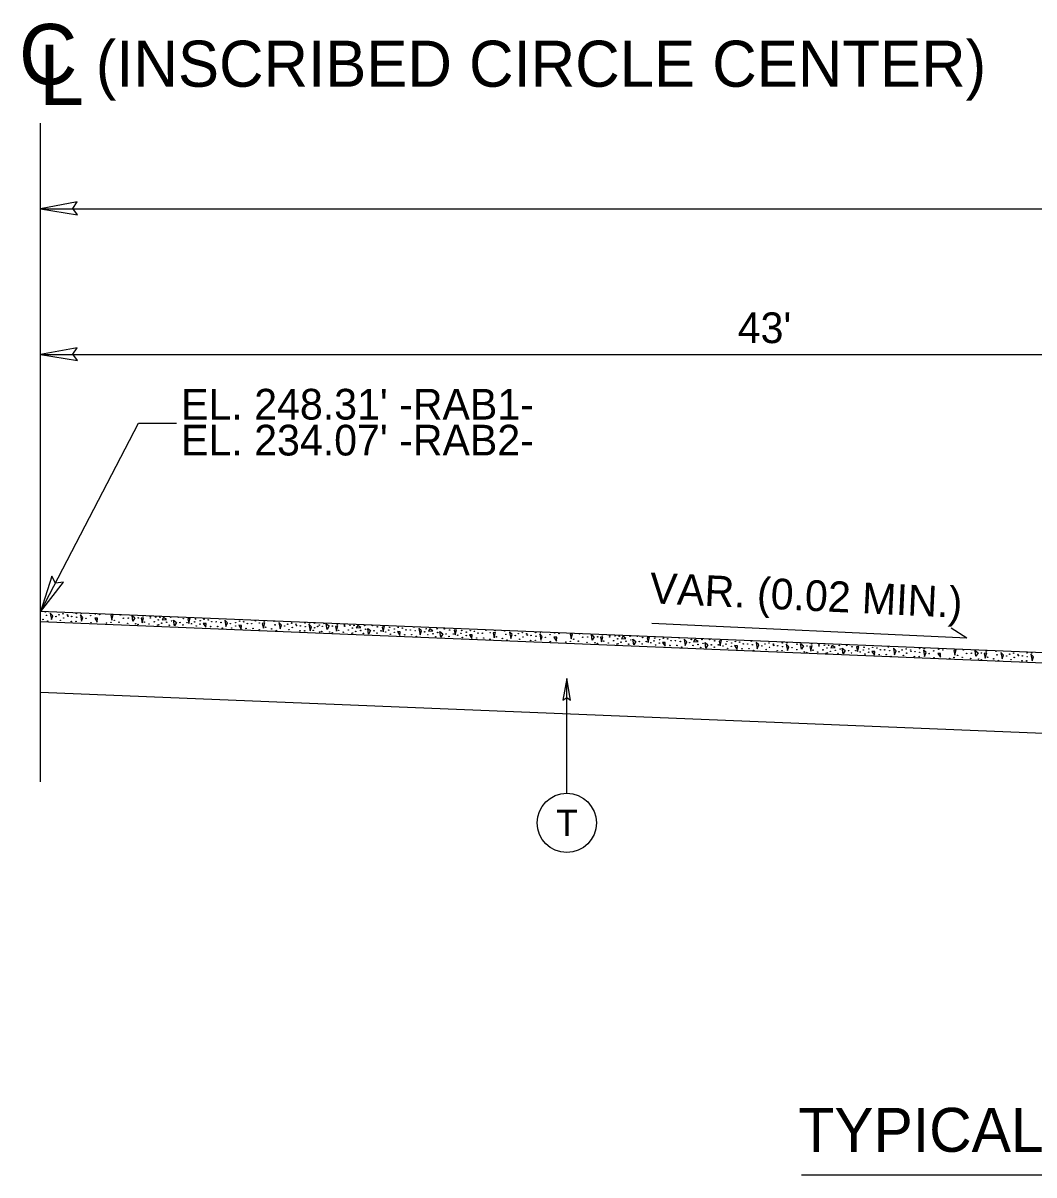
# Model space of a CAD drawing. Extents: x 573748 to 574632, y -54663 to -53209.
# Drawn here: x 574029.8 to 574079.2, y -54519.6 to -54463.4 of the extents above; entities that cross this region are included whole.
import ezdxf

# ---------------------------------------------------------------- set-up
doc = ezdxf.new("R2010")
doc.units = 0
for name, color, linetype in [('Prop Dimension', 7, 'Continuous'), ('Prop Dimension Text', 7, 'Continuous'), ('Prop Terminator CELL', 7, 'Continuous'), ('Typical Arrow Superelevation CELL', 7, 'Continuous'), ('Typical Curb CELL', 7, 'Continuous'), ('Typical ID Circle CELL', 7, 'Continuous'), ('Typical Pavement Slope CELL', 7, 'Continuous'), ('Typical Terminator CELL', 7, 'Continuous'), ('Typical Text Centerline CELL', 7, 'Continuous'), ('Typical Text ID Circle CELL', 7, 'Continuous'), ('Typical Text Label CELL', 7, 'Continuous')]:
    doc.layers.add(name, color=color, linetype=linetype)

# ---------------------------------------------------------------- blocks, each defined once
blk = doc.blocks.new('CENTERLINE TEXT CL')
at = {"layer": 'Typical Text Centerline CELL'}
blk.add_text('C', height=1.64, dxfattribs=at).set_placement((-0.546, -0.261))
blk.add_text('L', height=1.641, rotation=359.9469, dxfattribs=at).set_placement((-0.001, -0.821))

msp = doc.modelspace()

# ---------------------------------------------------------------- linework, layer by layer
at = {"layer": 'Prop Dimension'}
for p, q in [((574030.665, -54500.432), (574030.665, -54468.261)), ((574030.665, -54472.443), (574154.894, -54472.443)), ((574030.665, -54479.559), (574105.83, -54479.559))]:
    msp.add_line(p, q, dxfattribs=at)
msp.add_lwpolyline([(574030.665, -54492.13), (574035.456, -54482.909), (574037.312, -54482.909)], dxfattribs=at)
at = {"layer": 'Prop Terminator CELL'}
for points in [[(574032.461, -54472.11), (574030.665, -54472.443), (574032.479, -54472.74), (574032.245, -54472.423)], [(574032.461, -54479.226), (574030.665, -54479.559), (574032.479, -54479.856), (574032.245, -54479.539)], [(574031.22, -54490.389), (574030.665, -54492.13), (574031.784, -54490.671), (574031.394, -54490.727)]]:
    msp.add_lwpolyline(points, close=True, dxfattribs=at)
at = {"layer": 'Typical Arrow Superelevation CELL'}
for q in [(574060.504, -54492.688), (574075.118, -54492.919)]:
    msp.add_line((574075.888, -54493.414), q, dxfattribs=at)
at = {"layer": 'Typical Curb CELL'}
for p, q in [((574031.146, -54492.184), (574031.201, -54492.5)), ((574031.273, -54492.311), (574031.146, -54492.184)), ((574031.201, -54492.5), (574031.273, -54492.311)), ((574032.615, -54492.272), (574032.669, -54492.586)), ((574032.741, -54492.4), (574032.615, -54492.272)), ((574032.669, -54492.586), (574032.741, -54492.4)), ((574033.451, -54492.441), (574033.313, -54492.436)), ((574033.313, -54492.436), (574033.436, -54492.621)), ((574033.436, -54492.621), (574033.451, -54492.441)), ((574034.212, -54492.268), (574034.096, -54492.292)), ((574034.096, -54492.292), (574034.146, -54492.523)), ((574034.146, -54492.523), (574034.212, -54492.268)), ((574035.136, -54492.303), (574035.276, -54492.412)), ((574035.177, -54492.579), (574035.136, -54492.303)), ((574035.276, -54492.412), (574035.177, -54492.579)), ((574035.699, -54492.413), (574035.583, -54492.438)), ((574035.583, -54492.438), (574035.633, -54492.668)), ((574035.633, -54492.668), (574035.699, -54492.413)), ((574036.677, -54492.393), (574036.606, -54492.51)), ((574036.606, -54492.51), (574036.827, -54492.493)), ((574036.827, -54492.493), (574036.677, -54492.393)), ((574037.979, -54492.439), (574037.862, -54492.464)), ((574037.862, -54492.464), (574037.912, -54492.694)), ((574037.912, -54492.694), (574037.979, -54492.439)), ((574037.166, -54492.532), (574037.306, -54492.641)), ((574037.206, -54492.808), (574037.166, -54492.532)), ((574037.306, -54492.641), (574037.206, -54492.808)), ((574038.748, -54492.692), (574038.611, -54492.687)), ((574038.611, -54492.687), (574038.734, -54492.872)), ((574038.734, -54492.872), (574038.748, -54492.692)), ((574039.665, -54492.529), (574039.719, -54492.845)), ((574039.791, -54492.656), (574039.665, -54492.529)), ((574039.719, -54492.845), (574039.791, -54492.656)), ((574040.483, -54492.785), (574040.346, -54492.78)), ((574040.346, -54492.78), (574040.469, -54492.965)), ((574040.469, -54492.965), (574040.483, -54492.785)), ((574041.614, -54492.665), (574041.497, -54492.69)), ((574041.497, -54492.69), (574041.547, -54492.92)), ((574041.547, -54492.92), (574041.614, -54492.665)), ((574042.306, -54492.643), (574042.361, -54492.959)), ((574042.433, -54492.771), (574042.306, -54492.643)), ((574042.361, -54492.959), (574042.433, -54492.771)), ((574043.774, -54492.731), (574043.829, -54493.045)), ((574043.901, -54492.859), (574043.774, -54492.731)), ((574043.829, -54493.045), (574043.901, -54492.859)), ((574044.614, -54492.704), (574044.754, -54492.813)), ((574044.655, -54492.98), (574044.614, -54492.704)), ((574044.754, -54492.813), (574044.655, -54492.98)), ((574045.177, -54492.814), (574045.061, -54492.839)), ((574045.061, -54492.839), (574045.111, -54493.07)), ((574045.111, -54493.07), (574045.177, -54492.814)), ((574046.155, -54492.794), (574046.084, -54492.912)), ((574046.084, -54492.912), (574046.306, -54492.894)), ((574046.306, -54492.894), (574046.155, -54492.794)), ((574046.644, -54492.933), (574046.784, -54493.043)), ((574046.684, -54493.209), (574046.644, -54492.933)), ((574046.784, -54493.043), (574046.684, -54493.209)), ((574047.457, -54492.84), (574047.34, -54492.865)), ((574047.34, -54492.865), (574047.39, -54493.096)), ((574047.39, -54493.096), (574047.457, -54492.84)), ((574049.143, -54492.93), (574049.197, -54493.246)), ((574049.269, -54493.057), (574049.143, -54492.93)), ((574049.674, -54492.953), (574049.603, -54493.07)), ((574049.603, -54493.07), (574049.825, -54493.053)), ((574049.825, -54493.053), (574049.674, -54492.953)), ((574050.976, -54492.999), (574050.859, -54493.024)), ((574050.859, -54493.024), (574050.909, -54493.254)), ((574050.909, -54493.254), (574050.976, -54492.999)), ((574048.226, -54493.093), (574048.089, -54493.088)), ((574048.089, -54493.088), (574048.212, -54493.274)), ((574048.212, -54493.274), (574048.226, -54493.093)), ((574049.197, -54493.246), (574049.269, -54493.057)), ((574050.163, -54493.092), (574050.303, -54493.201)), ((574050.204, -54493.368), (574050.163, -54493.092)), ((574050.303, -54493.201), (574050.204, -54493.368)), ((574051.746, -54493.252), (574051.608, -54493.247)), ((574051.608, -54493.247), (574051.731, -54493.432)), ((574051.731, -54493.432), (574051.746, -54493.252)), ((574052.876, -54493.132), (574052.759, -54493.157)), ((574052.759, -54493.157), (574052.809, -54493.388)), ((574052.809, -54493.388), (574052.876, -54493.132)), ((574053.568, -54493.11), (574053.623, -54493.426)), ((574053.695, -54493.238), (574053.568, -54493.11)), ((574053.623, -54493.426), (574053.695, -54493.238)), ((574055.036, -54493.199), (574055.091, -54493.513)), ((574055.163, -54493.326), (574055.036, -54493.199)), ((574055.091, -54493.513), (574055.163, -54493.326)), ((574055.872, -54493.367), (574055.735, -54493.362)), ((574055.735, -54493.362), (574055.858, -54493.548)), ((574055.858, -54493.548), (574055.872, -54493.367)), ((574056.634, -54493.194), (574056.517, -54493.219)), ((574056.517, -54493.219), (574056.567, -54493.449)), ((574056.567, -54493.449), (574056.634, -54493.194)), ((574057.558, -54493.229), (574057.698, -54493.338)), ((574057.598, -54493.505), (574057.558, -54493.229)), ((574057.698, -54493.338), (574057.598, -54493.505)), ((574058.121, -54493.34), (574058.004, -54493.364)), ((574058.004, -54493.364), (574058.054, -54493.595)), ((574058.054, -54493.595), (574058.121, -54493.34)), ((574059.099, -54493.319), (574059.027, -54493.437)), ((574059.027, -54493.437), (574059.249, -54493.419)), ((574059.249, -54493.419), (574059.099, -54493.319)), ((574059.588, -54493.459), (574059.728, -54493.568)), ((574059.628, -54493.735), (574059.588, -54493.459)), ((574059.728, -54493.568), (574059.628, -54493.735)), ((574060.4, -54493.365), (574060.284, -54493.39)), ((574060.284, -54493.39), (574060.334, -54493.621)), ((574060.334, -54493.621), (574060.4, -54493.365)), ((574061.17, -54493.618), (574061.033, -54493.613)), ((574061.033, -54493.613), (574061.155, -54493.799)), ((574061.155, -54493.799), (574061.17, -54493.618)), ((574062.086, -54493.455), (574062.141, -54493.771)), ((574062.213, -54493.582), (574062.086, -54493.455)), ((574062.141, -54493.771), (574062.213, -54493.582)), ((574062.618, -54493.478), (574062.547, -54493.596)), ((574062.547, -54493.596), (574062.768, -54493.578)), ((574062.768, -54493.578), (574062.618, -54493.478)), ((574063.107, -54493.617), (574063.247, -54493.727)), ((574063.147, -54493.893), (574063.107, -54493.617)), ((574063.92, -54493.524), (574063.803, -54493.549)), ((574063.803, -54493.549), (574063.853, -54493.78)), ((574063.853, -54493.78), (574063.92, -54493.524)), ((574065.606, -54493.614), (574065.66, -54493.93)), ((574065.732, -54493.741), (574065.606, -54493.614)), ((574063.247, -54493.727), (574063.147, -54493.893)), ((574064.689, -54493.777), (574064.552, -54493.772)), ((574064.552, -54493.772), (574064.675, -54493.958)), ((574064.675, -54493.958), (574064.689, -54493.777)), ((574065.66, -54493.93), (574065.732, -54493.741)), ((574067.074, -54493.702), (574067.129, -54494.016)), ((574067.201, -54493.829), (574067.074, -54493.702)), ((574067.129, -54494.016), (574067.201, -54493.829)), ((574067.776, -54493.674), (574067.917, -54493.784)), ((574067.817, -54493.95), (574067.776, -54493.674)), ((574067.917, -54493.784), (574067.817, -54493.95)), ((574068.339, -54493.785), (574068.223, -54493.81)), ((574068.223, -54493.81), (574068.273, -54494.04)), ((574068.273, -54494.04), (574068.339, -54493.785)), ((574069.317, -54493.764), (574069.246, -54493.882)), ((574069.246, -54493.882), (574069.468, -54493.865)), ((574069.468, -54493.865), (574069.317, -54493.764)), ((574069.806, -54493.904), (574069.946, -54494.013)), ((574069.847, -54494.18), (574069.806, -54493.904)), ((574069.946, -54494.013), (574069.847, -54494.18)), ((574070.619, -54493.811), (574070.502, -54493.836)), ((574070.502, -54493.836), (574070.552, -54494.066)), ((574070.552, -54494.066), (574070.619, -54493.811)), ((574071.389, -54494.064), (574071.251, -54494.059)), ((574071.251, -54494.059), (574071.374, -54494.244)), ((574071.374, -54494.244), (574071.389, -54494.064)), ((574072.305, -54493.9), (574072.36, -54494.216)), ((574072.432, -54494.028), (574072.305, -54493.9)), ((574072.36, -54494.216), (574072.432, -54494.028)), ((574073.773, -54493.989), (574073.828, -54494.302)), ((574073.9, -54494.116), (574073.773, -54493.989)), ((574073.828, -54494.302), (574073.9, -54494.116)), ((574074.609, -54494.157), (574074.472, -54494.152)), ((574074.472, -54494.152), (574074.595, -54494.338)), ((574074.595, -54494.338), (574074.609, -54494.157)), ((574075.371, -54493.984), (574075.254, -54494.009)), ((574075.254, -54494.009), (574075.304, -54494.239)), ((574075.304, -54494.239), (574075.371, -54493.984)), ((574076.295, -54494.019), (574076.435, -54494.128)), ((574076.335, -54494.295), (574076.295, -54494.019)), ((574076.435, -54494.128), (574076.335, -54494.295)), ((574076.858, -54494.129), (574076.741, -54494.154)), ((574076.741, -54494.154), (574076.791, -54494.385)), ((574076.791, -54494.385), (574076.858, -54494.129)), ((574077.55, -54494.108), (574077.605, -54494.424)), ((574077.677, -54494.235), (574077.55, -54494.108)), ((574077.605, -54494.424), (574077.677, -54494.235)), ((574079.018, -54494.196), (574079.073, -54494.51)), ((574079.145, -54494.323), (574079.018, -54494.196)), ((574079.073, -54494.51), (574079.145, -54494.323))]:
    msp.add_line(p, q, dxfattribs=at)
for centre in [(574030.793, -54492.495), (574030.904, -54492.124), (574030.962, -54492.3), (574031.423, -54492.356), (574031.571, -54492.266), (574031.768, -54492.217), (574031.796, -54492.427), (574031.983, -54492.272), (574032.006, -54492.334), (574032.193, -54492.351), (574032.422, -54492.207), (574032.43, -54492.388), (574032.654, -54492.206), (574032.891, -54492.443), (574033.116, -54492.313), (574033.352, -54492.232), (574033.558, -54492.265), (574034.559, -54492.272), (574034.716, -54492.438), (574034.951, -54492.429), (574035.443, -54492.419), (574035.675, -54492.324), (574036.027, -54492.36), (574036.035, -54492.423), (574036.297, -54492.38), (574036.497, -54492.389), (574037.021, -54492.391), (574037.388, -54492.394), (574037.638, -54492.456), (574038.234, -54492.479), (574038.65, -54492.483), (574039.423, -54492.469), (574031.024, -54492.578), (574031.634, -54492.537), (574032.171, -54492.592), (574032.403, -54492.592), (574033.131, -54492.65), (574033.89, -54492.676), (574034.108, -54492.636), (574034.274, -54492.537), (574034.502, -54492.631), (574034.919, -54492.684), (574035.309, -54492.708), (574035.431, -54492.741), (574035.742, -54492.624), (574035.97, -54492.718), (574036.22, -54492.608), (574036.388, -54492.772), (574036.419, -54492.517), (574036.433, -54492.758), (574036.579, -54492.678), (574036.826, -54492.633), (574036.956, -54492.776), (574037.063, -54492.573), (574037.473, -54492.648), (574037.618, -54492.763), (574037.819, -54492.65), (574038.04, -54492.708), (574038.192, -54492.616), (574038.269, -54492.818), (574038.457, -54492.724), (574038.464, -54492.558), (574038.856, -54492.516), (574038.969, -54492.841), (574039.031, -54492.603), (574039.243, -54492.608), (574039.311, -54492.84), (574039.48, -54492.645), (574039.542, -54492.922), (574039.941, -54492.7), (574040.004, -54492.911), (574040.192, -54492.817), (574040.199, -54492.651), (574040.385, -54492.576), (574040.591, -54492.609), (574040.704, -54492.933), (574040.766, -54492.696), (574040.978, -54492.7), (574041.046, -54492.933), (574041.158, -54492.561), (574041.345, -54492.993), (574041.357, -54492.671), (574041.59, -54492.576), (574041.657, -54492.876), (574041.952, -54492.955), (574042.064, -54492.583), (574042.122, -54492.76), (574042.184, -54493.037), (574042.582, -54492.815), (574042.73, -54492.725), (574042.793, -54492.996), (574042.928, -54492.676), (574042.956, -54492.886), (574043.143, -54492.731), (574043.165, -54492.793), (574043.331, -54493.052), (574043.353, -54492.81), (574043.562, -54493.051), (574043.582, -54492.666), (574043.59, -54492.847), (574043.813, -54492.666), (574043.98, -54493.032), (574044.037, -54492.673), (574044.051, -54492.903), (574044.194, -54492.84), (574044.276, -54492.773), (574044.429, -54492.83), (574044.512, -54492.691), (574044.921, -54492.82), (574045.153, -54492.725), (574045.221, -54493.026), (574045.505, -54492.761), (574045.513, -54492.824), (574045.698, -54493.01), (574045.775, -54492.781), (574045.897, -54492.918), (574045.975, -54492.79), (574046.304, -54493.035), (574046.499, -54492.792), (574046.541, -54492.975), (574046.866, -54492.795), (574046.951, -54493.05), (574047.116, -54492.857), (574047.297, -54493.051), (574047.67, -54493.017), (574047.712, -54492.88), (574047.942, -54492.96), (574048.128, -54492.884), (574048.334, -54492.917), (574048.509, -54493.004), (574048.721, -54493.009), (574048.901, -54492.87), (574048.958, -54493.046), (574049.494, -54492.949), (574050.018, -54492.951), (574050.385, -54492.954), (574050.635, -54493.016), (574051.232, -54493.038), (574051.647, -54493.043), (574052.42, -54493.028), (574052.852, -54493.043), (574053.326, -54493.05), (574044.29, -54493.11), (574044.397, -54493.085), (574044.787, -54493.109), (574044.909, -54493.142), (574045.448, -54493.12), (574045.866, -54493.173), (574045.911, -54493.159), (574046.057, -54493.08), (574046.434, -54493.177), (574047.096, -54493.164), (574047.519, -54493.109), (574047.747, -54493.219), (574047.935, -54493.125), (574048.447, -54493.242), (574048.789, -54493.241), (574049.021, -54493.324), (574049.419, -54493.101), (574049.576, -54493.238), (574049.823, -54493.193), (574049.953, -54493.336), (574050.061, -54493.133), (574050.47, -54493.208), (574050.615, -54493.323), (574050.816, -54493.209), (574051.038, -54493.268), (574051.189, -54493.176), (574051.267, -54493.378), (574051.454, -54493.284), (574051.461, -54493.118), (574051.853, -54493.076), (574051.966, -54493.401), (574052.028, -54493.163), (574052.24, -54493.168), (574052.309, -54493.4), (574052.608, -54493.46), (574052.62, -54493.138), (574052.919, -54493.344), (574053.215, -54493.422), (574053.384, -54493.227), (574053.446, -54493.504), (574053.845, -54493.282), (574053.993, -54493.192), (574054.056, -54493.463), (574054.19, -54493.143), (574054.218, -54493.353), (574054.405, -54493.199), (574054.428, -54493.261), (574054.593, -54493.519), (574054.615, -54493.277), (574054.825, -54493.518), (574054.844, -54493.133), (574054.852, -54493.315), (574055.076, -54493.133), (574055.313, -54493.37), (574055.538, -54493.24), (574055.553, -54493.577), (574055.774, -54493.158), (574055.98, -54493.191), (574056.312, -54493.602), (574056.53, -54493.563), (574056.696, -54493.463), (574056.924, -54493.557), (574056.981, -54493.198), (574057.138, -54493.365), (574057.341, -54493.61), (574057.373, -54493.355), (574057.865, -54493.345), (574058.097, -54493.251), (574058.164, -54493.551), (574058.449, -54493.286), (574058.457, -54493.349), (574058.641, -54493.535), (574058.719, -54493.306), (574058.841, -54493.443), (574058.918, -54493.315), (574059.001, -54493.605), (574059.248, -54493.56), (574059.443, -54493.318), (574059.485, -54493.5), (574059.81, -54493.32), (574059.895, -54493.575), (574060.059, -54493.382), (574060.241, -54493.576), (574060.614, -54493.542), (574060.656, -54493.405), (574060.886, -54493.485), (574061.072, -54493.41), (574061.278, -54493.442), (574061.453, -54493.529), (574061.665, -54493.534), (574061.845, -54493.395), (574061.902, -54493.571), (574062.363, -54493.627), (574062.438, -54493.474), (574062.962, -54493.476), (574063.329, -54493.479), (574063.579, -54493.541), (574064.175, -54493.564), (574064.591, -54493.568), (574064.797, -54493.601), (574065.364, -54493.554), (574057.731, -54493.635), (574057.853, -54493.667), (574058.392, -54493.645), (574058.81, -54493.698), (574058.854, -54493.684), (574059.378, -54493.702), (574060.039, -54493.69), (574060.462, -54493.635), (574060.691, -54493.745), (574060.879, -54493.65), (574061.391, -54493.767), (574061.733, -54493.766), (574061.964, -54493.849), (574062.52, -54493.764), (574062.767, -54493.719), (574062.897, -54493.861), (574063.004, -54493.659), (574063.414, -54493.734), (574063.559, -54493.849), (574063.76, -54493.735), (574063.981, -54493.793), (574064.133, -54493.701), (574064.21, -54493.903), (574064.398, -54493.809), (574064.405, -54493.644), (574064.91, -54493.926), (574064.972, -54493.688), (574065.184, -54493.693), (574065.252, -54493.925), (574065.421, -54493.73), (574065.483, -54494.008), (574065.882, -54493.785), (574066.03, -54493.696), (574066.093, -54493.966), (574066.227, -54493.646), (574066.256, -54493.856), (574066.442, -54493.702), (574066.465, -54493.764), (574066.631, -54494.022), (574066.652, -54493.781), (574066.862, -54494.021), (574066.882, -54493.637), (574066.89, -54493.818), (574067.113, -54493.636), (574067.351, -54493.873), (574067.589, -54493.965), (574067.594, -54493.703), (574067.95, -54494.08), (574068.071, -54494.113), (574068.083, -54493.791), (574068.315, -54493.696), (574068.383, -54493.996), (574068.611, -54494.09), (574068.667, -54493.732), (574068.675, -54493.794), (574068.86, -54493.98), (574068.937, -54493.752), (574069.028, -54494.143), (574069.059, -54493.888), (574069.073, -54494.13), (574069.137, -54493.76), (574069.219, -54494.05), (574069.466, -54494.005), (574069.596, -54494.148), (574069.661, -54493.763), (574069.704, -54493.945), (574070.028, -54493.765), (574070.113, -54494.02), (574070.258, -54494.135), (574070.278, -54493.828), (574070.459, -54494.021), (574070.681, -54494.08), (574070.832, -54493.988), (574070.875, -54493.85), (574070.91, -54494.19), (574071.097, -54494.096), (574071.104, -54493.93), (574071.29, -54493.855), (574071.496, -54493.888), (574071.671, -54493.975), (574071.883, -54493.979), (574072.063, -54493.84), (574072.121, -54494.017), (574072.582, -54494.072), (574072.73, -54493.982), (574072.927, -54493.933), (574072.955, -54494.143), (574073.142, -54493.988), (574073.164, -54494.051), (574073.352, -54494.067), (574073.581, -54493.923), (574073.589, -54494.104), (574073.812, -54493.923), (574074.05, -54494.16), (574074.275, -54494.03), (574074.511, -54493.948), (574074.717, -54493.981), (574075.717, -54493.988), (574075.875, -54494.155), (574076.109, -54494.145), (574076.602, -54494.135), (574076.834, -54494.041), (574077.308, -54494.048), (574077.975, -54494.19), (574078.172, -54494.14), (574078.826, -54494.131), (574079.057, -54494.13), (574071.609, -54494.212), (574071.952, -54494.212), (574072.183, -54494.294), (574072.792, -54494.253), (574073.33, -54494.309), (574073.562, -54494.308), (574074.289, -54494.367), (574075.049, -54494.392), (574075.267, -54494.353), (574075.433, -54494.253), (574075.661, -54494.347), (574076.078, -54494.4), (574076.468, -54494.424), (574076.589, -54494.457), (574076.901, -54494.341), (574077.197, -54494.419), (574077.366, -54494.224), (574077.428, -54494.502), (574077.827, -54494.279), (574078.038, -54494.46), (574078.2, -54494.35), (574078.387, -54494.196), (574078.409, -54494.258), (574078.575, -54494.516), (574078.597, -54494.275), (574078.807, -54494.515), (574078.834, -54494.312)]:
    msp.add_ellipse(centre, major_axis=(0.0005, 0.0133), ratio=0.761905, dxfattribs=at)
at = {"layer": 'Typical ID Circle CELL'}
msp.add_line((574056.361, -54500.986), (574056.361, -54495.375), dxfattribs=at)
msp.add_circle((574056.361, -54502.429), 1.443, dxfattribs=at)
at = {"layer": 'Typical Pavement Slope CELL'}
for p, q in [((574030.668, -54492.086), (574103.469, -54495.088)), ((574030.665, -54492.6), (574103.469, -54495.603)), ((574030.665, -54496.044), (574120.562, -54499.721))]:
    msp.add_line(p, q, dxfattribs=at)
at = {"layer": 'Typical Terminator CELL'}
msp.add_lwpolyline([(574056.543, -54496.43), (574056.361, -54495.375), (574056.173, -54496.436), (574056.361, -54496.301)], close=True, dxfattribs=at)
at = {"layer": 'Typical Text Label CELL'}
msp.add_line((574067.816, -54519.62), (574126.242, -54519.62), dxfattribs=at)

# ---------------------------------------------------------------- block references
at = {"layer": 'Prop Dimension', "xscale": 1.8000000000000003, "yscale": 1.8000000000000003}
msp.add_blockref('CENTERLINE TEXT CL', (574030.599, -54465.901), dxfattribs=at)

# ---------------------------------------------------------------- texts
at = {"layer": 'Prop Dimension Text'}
for s, height, p in [('(INSCRIBED CIRCLE CENTER)', 2.25, (574033.367, -54466.485)), ("43'", 1.5, (574064.704, -54479.002)), ("EL. 248.31' -RAB1-", 1.5, (574037.533, -54482.736)), ("EL. 234.07' -RAB2-", 1.5, (574037.533, -54484.49)), ('TYPICAL SECTION NO. 12 (ROUNDABOUT)', 2.14841, (574067.663, -54518.492))]:
    msp.add_text(s, height=height, dxfattribs=at).set_placement(p)
msp.add_text('VAR. (0.02 MIN.)', height=1.5, rotation=357.2997, dxfattribs=at).set_placement((574060.383, -54491.701))
at = {"layer": 'Typical Text ID Circle CELL'}
msp.add_text('T', height=1.291, dxfattribs=at).set_placement((574055.839, -54503.072))

doc.saveas('drawing.dxf')
